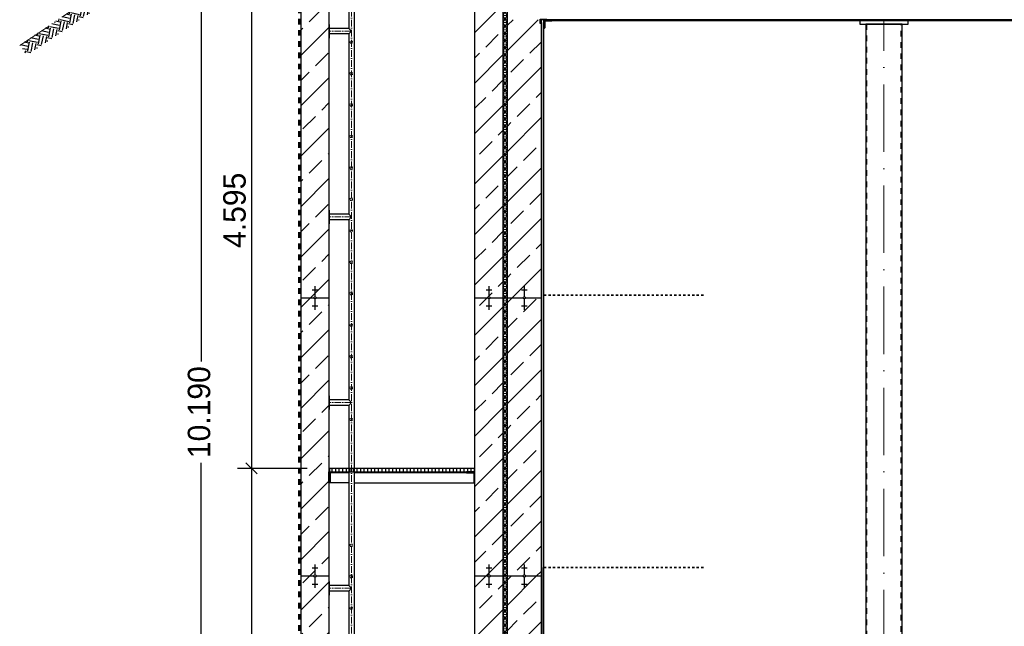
# Model space of a CAD drawing. Header units: millimetres. Extents: x -14064 to 10606674, y -83552 to 74051.
# Tile 599 of 656: x -11210 to -2440, y 29135 to 34537. Entities that reach past the tile are written whole.
import ezdxf

# ---------------------------------------------------------------- set-up
doc = ezdxf.new("R2010")
doc.units = ezdxf.units.MM
doc.linetypes.add('ACAD_ISO10W100', pattern=[18, 12, -3, 0, -3])
doc.linetypes.add('JIS_02_1.0', pattern=[2, 1, -1])
doc.layers.add('Bemaßung', color=7, linetype='Continuous', lineweight=9)
doc.dimstyles.new('DIN', dxfattribs={"dimtxt": 2.5, "dimasz": 2.5, "dimexe": 1.25, "dimexo": 0.625, "dimtad": 1, "dimtih": 1, "dimdec": 4, "dimdsep": 46, "dimlunit": 6, "dimtxsty": 'Standard', "dimcen": 2.5, "dimadec": 0, "dimazin": 0, "dimtfac": 1, "dimtdec": 4, "dimtmove": 0, "dimatfit": 3, "dimfxl": 0, "dimtvp": 1, "dimtolj": 1, "dimtzin": 0, "dimarcsym": 0})
pattern_1 = [(45, (-92690.9154, 68861.7922), (-2.24506403, 2.24506403), [])]
pattern_2 = [(45, (-267.94, 0), (-224.5064, 224.5064), []), (45, (-43.43, 0), (-224.5064, 224.5064), [158.75, -79.375])]

# ---------------------------------------------------------------- blocks, each defined once
blk = doc.blocks.new('_Oblique')
at = {"color": 0, "linetype": 'ByBlock', "lineweight": -2}
blk.add_line((-0.5, -0.5), (0.5, 0.5), dxfattribs=at)
blk = doc.blocks.new('*D22')
at = {"layer": 'Bemaßung', "color": 0, "lineweight": -2, "transparency": 16777216}
for p, q in [((-8905.4, 36137), (-9717.4, 36137)), ((-9592.4, 36137), (-9592.4, 31492.2)), ((-9592.4, 25947), (-9592.4, 30592.2)), ((-8905.4, 25947), (-9717.4, 25947))]:
    blk.add_line(p, q, dxfattribs=at)
at = {"layer": 'DEFPOINTS', "color": 0, "transparency": 16777216}
for p in [(-8705.4, 36137), (-9592.4, 25947), (-8705.4, 25947)]:
    blk.add_point(p, dxfattribs=at)
at = {"layer": 'Bemaßung', "color": 0, "lineweight": -2, "transparency": 16777216, "xscale": 100, "yscale": 100, "zscale": 100}
for p, rotation in [((-9592.4, 36137), 90), ((-9592.4, 25947), 270)]:
    blk.add_blockref('_Oblique', p, dxfattribs=dict(at, rotation=rotation))
at = {"layer": 'Bemaßung', "color": 0, "transparency": 16777216, "insert": (-9611.5, 31042.2), "char_height": 200, "attachment_point": 5, "rotation": 90}
blk.add_mtext('\\A1;10.190', dxfattribs=at)
blk = doc.blocks.new('*D196')
at = {"layer": 'Bemaßung', "color": 0, "lineweight": -2, "transparency": 16777216}
for p, q in [((-8650.4, 35137), (-9270.7, 35137)), ((-9145.7, 35137), (-9145.7, 30542)), ((-8650.4, 30542), (-9270.7, 30542))]:
    blk.add_line(p, q, dxfattribs=at)
at = {"layer": 'DEFPOINTS', "color": 0, "transparency": 16777216}
for p in [(-8450.4, 35137), (-9145.7, 30542), (-8450.4, 30542)]:
    blk.add_point(p, dxfattribs=at)
at = {"layer": 'Bemaßung', "color": 0, "lineweight": -2, "transparency": 16777216, "xscale": 100, "yscale": 100, "zscale": 100}
for p, rotation in [((-9145.7, 35137), 90), ((-9145.7, 30542), 270)]:
    blk.add_blockref('_Oblique', p, dxfattribs=dict(at, rotation=rotation))
at = {"layer": 'Bemaßung', "color": 0, "transparency": 16777216, "insert": (-9295.7, 32839.5), "char_height": 200, "attachment_point": 5, "rotation": 90}
blk.add_mtext('\\A1;4.595', dxfattribs=at)
blk = doc.blocks.new('*D197')
at = {"layer": 'Bemaßung', "color": 0, "lineweight": -2, "transparency": 16777216}
for p, q in [((-8650.4, 30542), (-9270.7, 30542)), ((-9145.7, 30542), (-9145.7, 25947)), ((-8650.4, 25947), (-9270.7, 25947))]:
    blk.add_line(p, q, dxfattribs=at)
at = {"layer": 'DEFPOINTS', "color": 0, "transparency": 16777216}
for p in [(-8450.4, 30542), (-9145.7, 25947), (-8450.4, 25947)]:
    blk.add_point(p, dxfattribs=at)
at = {"layer": 'Bemaßung', "color": 0, "lineweight": -2, "transparency": 16777216, "xscale": 100, "yscale": 100, "zscale": 100}
for p, rotation in [((-9145.7, 30542), 90), ((-9145.7, 25947), 270)]:
    blk.add_blockref('_Oblique', p, dxfattribs=dict(at, rotation=rotation))
at = {"layer": 'Bemaßung', "color": 0, "transparency": 16777216, "insert": (-9295.7, 28244.5), "char_height": 200, "attachment_point": 5, "rotation": 90}
blk.add_mtext('\\A1;4.595', dxfattribs=at)

msp = doc.modelspace()

# ---------------------------------------------------------------- hatches: boundary and pattern name
at = {"lineweight": 13}
h = msp.add_hatch(dxfattribs=at)
h.set_pattern_fill('ANSI33', color=256, scale=50, style=0)
h.set_pattern_definition(pattern_2)
h.paths.add_polyline_path([(-8455.40297, 25947.01446), (-8705.40297, 25947.01446), (-8705.40297, 36137.01446), (-8455.40297, 36137.01446)])
h = msp.add_hatch(dxfattribs=at)
h.set_pattern_fill('ANSI33', color=256, scale=50, style=0)
h.set_pattern_definition(pattern_2)
h.paths.add_polyline_path([(-7155.40297, 36137.01446), (-6905.40297, 36137.01446), (-6905.40297, 27106.642), (-7155.40297, 27106.642)])
h = msp.add_hatch()
h.set_pattern_fill('EARTH', color=256, scale=12.5, angle=78.69, style=0)
h.set_pattern_definition([(78.69, (690.09, 0), (-62.26676, 93.40038), [79.375, -79.375]), (78.69, (660.9, 5.84), (-62.26676, 93.40038), [79.375, -79.375]), (78.69, (631.71, 11.675), (-62.26676, 93.40038), [79.375, -79.375]), (168.69, (623.93, 23.35), (-93.40038, -62.26676), [79.375, -79.375]), (168.69, (629.77, 52.54), (-93.40038, -62.26676), [79.375, -79.375]), (168.69, (635.605, 81.725), (-93.40038, -62.26676), [79.375, -79.375])])
h.paths.add_polyline_path([(-9673.57255, 35201.24087), (-9709.76275, 35308.22127), (-11205.51152, 34311.05543), (-11145.0005, 34220.2889)])
at = {"lineweight": 5}
h = msp.add_hatch(dxfattribs=at)
h.set_pattern_fill('NET3', color=0, scale=10)
h.set_pattern_definition([(0, (-32329.846, 73086.792), (0, 31.75), []), (60, (-32329.846, 73086.792), (-27.496307, 15.875), []), (120, (-32329.846, 73086.792), (-27.496307, -15.875), [])])
h.paths.add_polyline_path([(-6865.40297, 34887.01446), (-6905.40297, 34887.01446), (-6905.40297, 27106.642), (-6865.40297, 27106.642)])
at = {"lineweight": 13}
h = msp.add_hatch(dxfattribs=at)
h.set_pattern_fill('ANSI33', color=256, scale=50, style=0)
h.set_pattern_definition(pattern_2)
edge = h.paths.add_edge_path()
edge.add_line((-6565.40297, 34503.01446), (-6575.40297, 34503.01446))
edge.add_line((-6575.40297, 34503.01446), (-6575.40297, 34537.01446))
edge.add_line((-6575.40297, 34537.01446), (-6865.40297, 34537.01446))
edge.add_line((-6865.40297, 34537.01446), (-6865.40297, 32060.22334))
edge.add_line((-6865.40297, 32060.22334), (-6725.7555, 32060.22334))
edge.add_arc((-6715.40297, 32060.22334), 10.35253, 0, 180, ccw=False)
edge.add_line((-6705.05044, 32060.22334), (-6565.40297, 32060.22334))
edge.add_line((-6565.40297, 32060.22334), (-6565.40297, 34503.01446))
at = {"lineweight": 5}
h = msp.add_hatch(dxfattribs=at)
h.set_pattern_fill('ANSI31', color=256, angle=90)
h.set_pattern_definition([(135, (-6545.403, 34523.0145), (-2.24506, -2.24506), [])])
edge = h.paths.add_edge_path()
edge.add_line((-6575.40297, 34503.01446), (-6575.40297, 34543.01446))
edge.add_line((-6575.40297, 34543.01446), (-6515.40297, 34543.01446))
edge.add_line((-6515.40297, 34543.01446), (-6515.40297, 34540.01446))
edge.add_arc((-6518.40297, 34540.01446), 3, -90, 0, ccw=False)
edge.add_line((-6518.40297, 34537.01446), (-6563.40297, 34537.01446))
edge.add_arc((-6563.40297, 34531.01446), 6, 90, 180)
edge.add_line((-6569.40297, 34531.01446), (-6569.40297, 34506.01446))
edge.add_arc((-6572.40297, 34506.01446), 3, 270, 360, ccw=False)
edge.add_line((-6572.40297, 34503.01446), (-6575.40297, 34503.01446))
h = msp.add_hatch(color=256)
h.dxf.hatch_style = 1
h.paths.add_polyline_path([(-6540.40297, 34516.01446), (-6545.40297, 34511.01446), (-6540.40297, 34511.01446)])
h = msp.add_hatch(dxfattribs=at)
h.set_pattern_fill('ANSI31', color=256)
h.set_pattern_definition([(45, (-6542.903, 33299.0145), (-2.245064, 2.245064), [])])
h.paths.add_polyline_path([(-6540.40297, 34511.01446), (-6545.40297, 34511.01446), (-6545.40297, 32088.3542), (-6540.40297, 32087.01446)])
h = msp.add_hatch(dxfattribs=at)
h.set_pattern_fill('ANSI31', color=256, angle=90)
h.set_pattern_definition([(135, (-6505.403, 34496.0145), (-2.24506, -2.24506), [])])
edge = h.paths.add_edge_path()
edge.add_line((-6540.40297, 34461.01446), (-6540.40297, 34531.01446))
edge.add_line((-6540.40297, 34531.01446), (-6470.40297, 34531.01446))
edge.add_line((-6470.40297, 34531.01446), (-6470.40297, 34528.51446))
edge.add_arc((-6474.90297, 34528.51446), 4.5, -90, 0, ccw=False)
edge.add_line((-6474.90297, 34524.01446), (-6524.40297, 34524.01446))
edge.add_arc((-6524.40297, 34515.01446), 9, 90, 180)
edge.add_line((-6533.40297, 34515.01446), (-6533.40297, 34465.51446))
edge.add_arc((-6537.90297, 34465.51446), 4.5, -90, 0, ccw=False)
edge.add_line((-6537.90297, 34461.01446), (-6540.40297, 34461.01446))
h = msp.add_hatch(color=256)
h.dxf.hatch_style = 1
h.paths.add_polyline_path([(-6530.40297, 34536.01446), (-6535.40297, 34531.01446), (-6530.40297, 34531.01446)])
h = msp.add_hatch(dxfattribs=at)
h.set_pattern_fill('ANSI31', color=256)
h.set_pattern_definition([(45, (959.597, 34534.0145), (-2.245064, 2.245064), [])])
h.paths.add_polyline_path([(-6530.40297, 34537.01446), (8449.59703, 34537.01446), (8449.59703, 34531.01446), (-6530.40297, 34531.01446)])
h = msp.add_hatch(color=256)
h.dxf.hatch_style = 1
h.paths.add_polyline_path([(-6466.03901, 34531.01446), (-6470.40297, 34531.01446), (-6470.40297, 34528.51446, -0.1989123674), (-6471.72099, 34525.33248)])
h = msp.add_hatch(color=256)
h.dxf.hatch_style = 1
h.paths.add_polyline_path([(-6534.72099, 34462.33248, -0.1989123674), (-6537.90297, 34461.01446), (-6540.40297, 34461.01446), (-6540.40297, 34456.6505)])
at = {"lineweight": 13}
h = msp.add_hatch(dxfattribs=at)
h.set_pattern_fill('ANSI33', color=256, scale=50, style=0)
h.set_pattern_definition(pattern_2)
h.paths.add_polyline_path([(-6565.40297, 32060.22334), (-6705.05044, 32060.22334, -1), (-6725.7555, 32060.22334), (-6865.40297, 32060.22334), (-6865.40297, 29583.43267), (-6725.7555, 29583.43267, -1), (-6705.05044, 29583.43267), (-6565.40297, 29583.43267)])
h = msp.add_hatch(color=256)
h.dxf.hatch_style = 1
h.paths.add_polyline_path([(-6540.40297, 32087.01446), (-6545.40297, 32088.3542, 0.0473419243), (-6545.62501, 32086.01446), (-6540.40297, 32086.01446)])
h.paths.add_polyline_path([(-6540.40297, 32086.01446), (-6545.62501, 32086.01446, 0.0473419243), (-6545.40297, 32083.67471), (-6540.40297, 32085.01446)])
at = {"lineweight": 5}
h = msp.add_hatch(dxfattribs=at)
h.set_pattern_fill('ANSI31', color=256)
h.set_pattern_definition([(45, (-6542.903, 30873.5145), (-2.245064, 2.245064), [])])
h.paths.add_polyline_path([(-6540.40297, 32085.01446), (-6545.40297, 32083.67471), (-6545.40297, 29663.3542), (-6540.40297, 29662.01446)])
h = msp.add_hatch()
h.set_pattern_fill('ANSI31', color=256, scale=10, angle=45)
h.set_pattern_definition([(90, (-92690.915, 68861.792), (-31.75, 5e-15), [])])
h.paths.add_polyline_path([(-8450.40297, 30512.01446), (-7160.40297, 30512.01446), (-7160.40297, 30542.01446), (-8450.40297, 30542.01446)])
at = {"lineweight": 9}
h = msp.add_hatch(dxfattribs=at)
h.set_pattern_fill('ANSI31', color=256)
h.set_pattern_definition(pattern_1)
edge = h.paths.add_edge_path()
edge.add_line((-8455.40297, 30412.01446), (-8455.40297, 30512.01446))
edge.add_line((-8455.40297, 30512.01446), (-8380.40297, 30512.01446))
edge.add_line((-8380.40297, 30512.01446), (-8380.40297, 30507.01446))
edge.add_arc((-8385.40297, 30507.01446), 5, -90, 0, ccw=False)
edge.add_line((-8385.40297, 30502.01446), (-8435.40297, 30502.01446))
edge.add_arc((-8435.40297, 30492.01446), 10, 90, 180)
edge.add_line((-8445.40297, 30492.01446), (-8445.40297, 30417.01446))
edge.add_arc((-8450.40297, 30417.01446), 5, -90, 0, ccw=False)
edge.add_line((-8450.40297, 30412.01446), (-8455.40297, 30412.01446))
h = msp.add_hatch(dxfattribs=at)
h.set_pattern_fill('ANSI31', color=256)
h.set_pattern_definition(pattern_1)
edge = h.paths.add_edge_path()
edge.add_line((-7155.40297, 30412.01446), (-7155.40297, 30512.01446))
edge.add_line((-7155.40297, 30512.01446), (-7230.40297, 30512.01446))
edge.add_line((-7230.40297, 30512.01446), (-7230.40297, 30507.01446))
edge.add_arc((-7225.40297, 30507.01446), 5, 180, 270)
edge.add_line((-7225.40297, 30502.01446), (-7175.40297, 30502.01446))
edge.add_arc((-7175.40297, 30492.01446), 10, 0, 90, ccw=False)
edge.add_line((-7165.40297, 30492.01446), (-7165.40297, 30417.01446))
edge.add_arc((-7160.40297, 30417.01446), 5, 180, 270)
edge.add_line((-7160.40297, 30412.01446), (-7155.40297, 30412.01446))
h = msp.add_hatch(color=256)
h.dxf.hatch_style = 1
h.paths.add_polyline_path([(-6545.40297, 29663.3542, 0.053374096), (-6546.06725, 29662.01446), (-6540.40297, 29662.01446)])
h.paths.add_polyline_path([(-6540.40297, 29662.01446), (-6546.06725, 29662.01446, 0.0731339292), (-6546.48861, 29660.01446), (-6540.40297, 29660.01446)])
h.paths.add_polyline_path([(-6540.40297, 29660.01446), (-6546.48861, 29660.01446, 0.0574901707), (-6546.40297, 29658.40676)])
at = {"lineweight": 5}
h = msp.add_hatch(dxfattribs=at)
h.set_pattern_fill('ANSI31', color=256)
h.set_pattern_definition([(45, (-6543.403, 28435.5145), (-2.245064, 2.245064), [])])
h.paths.add_polyline_path([(-6540.40297, 29660.01446), (-6546.40297, 29658.40676), (-6546.40297, 27211.31446), (-6540.40297, 27211.01446)])
at = {"lineweight": 13}
h = msp.add_hatch(dxfattribs=at)
h.set_pattern_fill('ANSI33', color=256, scale=50, style=0)
h.set_pattern_definition(pattern_2)
h.paths.add_polyline_path([(-6565.40297, 29583.43267), (-6705.05044, 29583.43267, -1), (-6725.7555, 29583.43267), (-6865.40297, 29583.43267), (-6865.40297, 27106.642), (-6741.45526, 27106.642, -1), (-6720.75019, 27106.642), (-6596.80247, 27106.642), (-6596.80247, 27213.83443), (-6583.40297, 27283.16446), (-6565.40297, 27301.16446)])
h.paths.add_polyline_path([(-6720.40297, 29494.3391), (-6715.40297, 29494.3391), (-6715.40297, 29497.85901), (-6720.40297, 29497.85901)], flags=16)
h.paths.add_polyline_path([(-6731.10272, 27178.13604), (-6731.10272, 27181.65595), (-6736.10272, 27181.65595), (-6756.10272, 27178.13604)], flags=16)

# ---------------------------------------------------------------- linework, layer by layer
for p, q in [((-8705.40297, 36137.01446), (-8705.40297, 25393.01446)), ((-8455.40297, 36137.01446), (-8455.40297, 25947.47446)), ((-7155.40297, 26215.79732), (-7155.40297, 36137.01446)), ((-6905.40297, 36137.01446), (-6905.40297, 27106.642)), ((-8279.55297, 36038.71446), (-8279.55297, 34457.82946)), ((-8231.25297, 36038.71446), (-8231.25297, 26097.01446)), ((-6565.40297, 34503.01446), (-6575.40297, 34503.01446)), ((-6545.40297, 34511.01446), (-6540.40297, 34516.01446)), ((-6545.40297, 32088.3542), (-6545.40297, 34511.01446)), ((-6540.40297, 34511.01446), (-6545.40297, 34511.01446)), ((-6540.40297, 29662.01446), (-6540.40297, 34511.01446)), ((-6535.40297, 34531.01446), (-6530.40297, 34536.01446)), ((-6471.72099, 34525.33248), (-6466.03901, 34531.01446)), ((-8279.55297, 34457.82946), (-8449.40297, 34457.82946)), ((-8279.55297, 34409.52946), (-8449.40297, 34409.52946)), ((-8255.40297, 34433.67946), (-8279.55297, 34457.82946)), ((-8279.55297, 34409.52946), (-8255.40297, 34433.67946)), ((-8279.55297, 34409.52946), (-8279.55297, 32804.49646)), ((-6534.72099, 34462.33248), (-6540.40297, 34456.6505)), ((-8279.55297, 32804.49646), (-8449.40297, 32804.49646)), ((-8255.40297, 32780.34646), (-8279.55297, 32804.49646)), ((-8279.55297, 32756.19646), (-8449.40297, 32756.19646)), ((-8279.55297, 32756.19646), (-8255.40297, 32780.34646)), ((-8279.55297, 32756.19646), (-8279.55297, 31151.16346)), ((-8605.40297, 32131.71738), (-8555.40297, 32131.71738)), ((-8585.40297, 32159.87662), (-8575.40297, 32159.87662)), ((-8585.40297, 32156.35671), (-8575.40297, 32156.35671)), ((-8585.40297, 32152.83681), (-8575.40297, 32152.83681)), ((-8585.40297, 32149.3169), (-8575.40297, 32149.3169)), ((-8585.40297, 32145.797), (-8575.40297, 32145.797)), ((-8585.40297, 32142.27709), (-8575.40297, 32142.27709)), ((-8585.40297, 32138.75719), (-8575.40297, 32138.75719)), ((-8585.40297, 32135.23728), (-8575.40297, 32135.23728)), ((-8580.40297, 32160.22334), (-8580.40297, 32070.57587)), ((-7055.40297, 32131.71738), (-7005.40297, 32131.71738)), ((-7035.40297, 32159.87662), (-7025.40297, 32159.87662)), ((-7035.40297, 32156.35671), (-7025.40297, 32156.35671)), ((-7035.40297, 32152.83681), (-7025.40297, 32152.83681)), ((-7035.40297, 32149.3169), (-7025.40297, 32149.3169)), ((-7035.40297, 32145.797), (-7025.40297, 32145.797)), ((-7035.40297, 32142.27709), (-7025.40297, 32142.27709)), ((-7035.40297, 32138.75719), (-7025.40297, 32138.75719)), ((-7035.40297, 32135.23728), (-7025.40297, 32135.23728)), ((-7030.40297, 32160.22334), (-7030.40297, 32070.57587)), ((-6740.40297, 32131.71738), (-6690.40297, 32131.71738)), ((-6720.40297, 32159.87662), (-6710.40297, 32159.87662)), ((-6720.40297, 32156.35671), (-6710.40297, 32156.35671)), ((-6720.40297, 32152.83681), (-6710.40297, 32152.83681)), ((-6720.40297, 32149.3169), (-6710.40297, 32149.3169)), ((-6720.40297, 32145.797), (-6710.40297, 32145.797)), ((-6720.40297, 32142.27709), (-6710.40297, 32142.27709)), ((-6720.40297, 32138.75719), (-6710.40297, 32138.75719)), ((-6720.40297, 32135.23728), (-6710.40297, 32135.23728)), ((-6715.40297, 32160.22334), (-6715.40297, 32070.57587)), ((-8705.40297, 32060.22334), (-8590.7555, 32060.22334)), ((-8580.40297, 32049.8708), (-8580.40297, 31960.22334)), ((-8570.05044, 32060.22334), (-8455.40297, 32060.22334)), ((-7155.40297, 32060.22334), (-7040.7555, 32060.22334)), ((-7030.40297, 32049.8708), (-7030.40297, 31960.22334)), ((-7020.05044, 32060.22334), (-6905.40297, 32060.22334)), ((-6865.40297, 32060.22334), (-6725.7555, 32060.22334)), ((-6715.40297, 32049.8708), (-6715.40297, 31960.22334)), ((-6705.05044, 32060.22334), (-6565.40297, 32060.22334)), ((-6540.40297, 32087.01446), (-6545.40297, 32088.3542)), ((-6540.40297, 32085.01446), (-6545.40297, 32083.67471)), ((-6545.40297, 29663.3542), (-6545.40297, 32083.67471)), ((-8605.40297, 31988.7293), (-8555.40297, 31988.7293)), ((-8585.40297, 31985.20939), (-8575.40297, 31985.20939)), ((-8585.40297, 31981.68949), (-8575.40297, 31981.68949)), ((-8585.40297, 31978.16958), (-8575.40297, 31978.16958)), ((-8585.40297, 31974.64968), (-8575.40297, 31974.64968)), ((-8585.40297, 31971.12977), (-8575.40297, 31971.12977)), ((-8585.40297, 31967.60987), (-8575.40297, 31967.60987)), ((-8585.40297, 31964.08996), (-8575.40297, 31964.08996)), ((-8585.40297, 31960.57006), (-8575.40297, 31960.57006)), ((-7055.40297, 31988.7293), (-7005.40297, 31988.7293)), ((-7035.40297, 31985.20939), (-7025.40297, 31985.20939)), ((-7035.40297, 31981.68949), (-7025.40297, 31981.68949)), ((-7035.40297, 31978.16958), (-7025.40297, 31978.16958)), ((-7035.40297, 31974.64968), (-7025.40297, 31974.64968)), ((-7035.40297, 31971.12977), (-7025.40297, 31971.12977)), ((-7035.40297, 31967.60987), (-7025.40297, 31967.60987)), ((-7035.40297, 31964.08996), (-7025.40297, 31964.08996)), ((-7035.40297, 31960.57006), (-7025.40297, 31960.57006)), ((-6740.40297, 31988.7293), (-6690.40297, 31988.7293)), ((-6720.40297, 31985.20939), (-6710.40297, 31985.20939)), ((-6720.40297, 31981.68949), (-6710.40297, 31981.68949)), ((-6720.40297, 31978.16958), (-6710.40297, 31978.16958)), ((-6720.40297, 31974.64968), (-6710.40297, 31974.64968)), ((-6720.40297, 31971.12977), (-6710.40297, 31971.12977)), ((-6720.40297, 31967.60987), (-6710.40297, 31967.60987)), ((-6720.40297, 31964.08996), (-6710.40297, 31964.08996)), ((-6720.40297, 31960.57006), (-6710.40297, 31960.57006)), ((-8279.55297, 31151.16346), (-8449.40297, 31151.16346)), ((-8255.40297, 31127.01346), (-8279.55297, 31151.16346)), ((-8279.55297, 31102.86346), (-8449.40297, 31102.86346)), ((-8279.55297, 31102.86346), (-8255.40297, 31127.01346)), ((-8279.55297, 31102.86346), (-8279.55297, 29497.83046)), ((-8279.55297, 30502.01446), (-8385.40297, 30502.01446)), ((-7225.40297, 30502.01446), (-8231.25297, 30502.01446)), ((-8279.55297, 30412.01446), (-8455.40297, 30412.01446)), ((-8231.25297, 30412.01446), (-7155.40297, 30412.01446)), ((-8605.40297, 29654.92671), (-8555.40297, 29654.92671)), ((-8585.40297, 29683.08595), (-8575.40297, 29683.08595)), ((-8585.40297, 29679.56605), (-8575.40297, 29679.56605)), ((-8585.40297, 29676.04614), (-8575.40297, 29676.04614)), ((-8585.40297, 29672.52624), (-8575.40297, 29672.52624)), ((-8585.40297, 29669.00633), (-8575.40297, 29669.00633)), ((-8585.40297, 29665.48643), (-8575.40297, 29665.48643)), ((-8585.40297, 29661.96652), (-8575.40297, 29661.96652)), ((-8585.40297, 29658.44662), (-8575.40297, 29658.44662)), ((-8580.40297, 29683.43267), (-8580.40297, 29593.7852)), ((-7055.40297, 29654.92671), (-7005.40297, 29654.92671)), ((-7035.40297, 29683.08595), (-7025.40297, 29683.08595)), ((-7035.40297, 29679.56605), (-7025.40297, 29679.56605)), ((-7035.40297, 29676.04614), (-7025.40297, 29676.04614)), ((-7035.40297, 29672.52624), (-7025.40297, 29672.52624)), ((-7035.40297, 29669.00633), (-7025.40297, 29669.00633)), ((-7035.40297, 29665.48643), (-7025.40297, 29665.48643)), ((-7035.40297, 29661.96652), (-7025.40297, 29661.96652)), ((-7035.40297, 29658.44662), (-7025.40297, 29658.44662)), ((-7030.40297, 29683.43267), (-7030.40297, 29593.7852)), ((-6740.40297, 29654.92671), (-6690.40297, 29654.92671)), ((-6720.40297, 29683.08595), (-6710.40297, 29683.08595)), ((-6720.40297, 29679.56605), (-6710.40297, 29679.56605)), ((-6720.40297, 29676.04614), (-6710.40297, 29676.04614)), ((-6720.40297, 29672.52624), (-6710.40297, 29672.52624)), ((-6720.40297, 29669.00633), (-6710.40297, 29669.00633)), ((-6720.40297, 29665.48643), (-6710.40297, 29665.48643)), ((-6720.40297, 29661.96652), (-6710.40297, 29661.96652)), ((-6720.40297, 29658.44662), (-6710.40297, 29658.44662)), ((-6715.40297, 29683.43267), (-6715.40297, 29593.7852)), ((-6540.40297, 29660.01446), (-6546.40297, 29658.40676)), ((-6546.40297, 27211.31446), (-6546.40297, 29658.40676)), ((-6540.40297, 29662.01446), (-6545.40297, 29663.3542)), ((-6540.40297, 29662.01446), (-6540.40297, 29660.01446)), ((-6540.40297, 27211.01446), (-6540.40297, 29660.01446)), ((-8705.40297, 29583.43267), (-8590.7555, 29583.43267)), ((-8580.40297, 29573.08014), (-8580.40297, 29483.43267)), ((-8570.05044, 29583.43267), (-8455.40297, 29583.43267)), ((-7155.40297, 29583.43267), (-7040.7555, 29583.43267)), ((-7030.40297, 29573.08014), (-7030.40297, 29483.43267)), ((-7020.05044, 29583.43267), (-6905.40297, 29583.43267)), ((-6865.40297, 29583.43267), (-6725.7555, 29583.43267)), ((-6715.40297, 29573.08014), (-6715.40297, 29483.43267)), ((-6705.05044, 29583.43267), (-6565.40297, 29583.43267)), ((-8605.40297, 29511.93863), (-8555.40297, 29511.93863)), ((-8585.40297, 29508.41872), (-8575.40297, 29508.41872)), ((-8585.40297, 29504.89882), (-8575.40297, 29504.89882)), ((-8585.40297, 29501.37891), (-8575.40297, 29501.37891)), ((-8585.40297, 29497.85901), (-8575.40297, 29497.85901)), ((-8585.40297, 29494.3391), (-8575.40297, 29494.3391)), ((-8585.40297, 29490.8192), (-8575.40297, 29490.8192)), ((-8585.40297, 29487.29929), (-8575.40297, 29487.29929)), ((-8585.40297, 29483.77939), (-8575.40297, 29483.77939)), ((-8279.55297, 29497.83046), (-8449.40297, 29497.83046)), ((-8255.40297, 29473.68046), (-8279.55297, 29497.83046)), ((-8279.55297, 29449.53046), (-8255.40297, 29473.68046)), ((-7055.40297, 29511.93863), (-7005.40297, 29511.93863)), ((-7035.40297, 29508.41872), (-7025.40297, 29508.41872)), ((-7035.40297, 29504.89882), (-7025.40297, 29504.89882)), ((-7035.40297, 29501.37891), (-7025.40297, 29501.37891)), ((-7035.40297, 29497.85901), (-7025.40297, 29497.85901)), ((-7035.40297, 29494.3391), (-7025.40297, 29494.3391)), ((-7035.40297, 29490.8192), (-7025.40297, 29490.8192)), ((-7035.40297, 29487.29929), (-7025.40297, 29487.29929)), ((-7035.40297, 29483.77939), (-7025.40297, 29483.77939)), ((-6740.40297, 29511.93863), (-6690.40297, 29511.93863)), ((-6720.40297, 29508.41872), (-6710.40297, 29508.41872)), ((-6720.40297, 29504.89882), (-6710.40297, 29504.89882)), ((-6720.40297, 29501.37891), (-6710.40297, 29501.37891)), ((-6720.40297, 29497.85901), (-6710.40297, 29497.85901)), ((-6720.40297, 29494.3391), (-6710.40297, 29494.3391)), ((-6720.40297, 29490.8192), (-6710.40297, 29490.8192)), ((-6720.40297, 29487.29929), (-6710.40297, 29487.29929)), ((-6720.40297, 29483.77939), (-6710.40297, 29483.77939)), ((-8279.55297, 29449.53046), (-8449.40297, 29449.53046)), ((-8279.55297, 29449.53046), (-8279.55297, 27844.49746))]:
    msp.add_line(p, q)
at = {"linetype": 'ACAD_ISO10W100', "lineweight": 18, "ltscale": 5}
for p, q in [((-8255.40297, 26097.01446), (-8255.40297, 36038.71446)), ((-8255.40297, 34433.67946), (-8449.40297, 34433.67946)), ((-8255.40297, 32780.34646), (-8449.40297, 32780.34646)), ((-8255.40297, 31127.01346), (-8449.40297, 31127.01346)), ((-8255.40297, 29473.68046), (-8449.40297, 29473.68046))]:
    msp.add_line(p, q, dxfattribs=at)
at = {"linetype": 'ACAD_ISO10W100', "lineweight": 13, "ltscale": 25}
msp.add_line((-11209.70376, 34308.2606), (-9709.70376, 35308.2606), dxfattribs=at)
at = {"linetype": 'JIS_02_1.0', "lineweight": 50, "ltscale": 50}
msp.add_line((-8721.51521, 25395.01446), (-8721.51521, 35319.38468), dxfattribs=at)
at = {"linetype": 'ACAD_ISO10W100', "lineweight": 18, "ltscale": 50}
msp.add_line((-3512.53893, 27059.62126), (-3512.53893, 34531.01446), dxfattribs=at)
at = {"linetype": 'JIS_02_1.0', "ltscale": 20}
for p, q in [((-6540.40297, 32087.01446), (-5117.42319, 32087.01446)), ((-6540.40297, 32085.01446), (-5117.42319, 32085.01446)), ((-6540.40297, 29662.01446), (-5117.42319, 29662.01446)), ((-6540.40297, 29660.01446), (-5117.42319, 29660.01446))]:
    msp.add_line(p, q, dxfattribs=at)
for points in [[(-6865.40297, 34887.01446), (-6905.40297, 34887.01446), (-6905.40297, 27106.642), (-6865.40297, 27106.642)], [(-8455.40297, 34373.67946), (-8449.40297, 34373.67946), (-8449.40297, 34493.67946), (-8455.40297, 34493.67946)], [(-6561.40297, 34536.67131), (-6565.40297, 34536.67131), (-6565.40297, 27251.16446), (-6561.40297, 27251.16446)], [(-6530.40297, 34531.01446), (8449.59703, 34531.01446), (8449.59703, 34537.01446), (-6530.40297, 34537.01446)], [(-3727.53893, 34496.01446), (-3297.53893, 34496.01446), (-3297.53893, 34531.01446), (-3727.53893, 34531.01446)], [(-8455.40297, 32720.34646), (-8449.40297, 32720.34646), (-8449.40297, 32840.34646), (-8455.40297, 32840.34646)], [(-8455.40297, 31067.01346), (-8449.40297, 31067.01346), (-8449.40297, 31187.01346), (-8455.40297, 31187.01346)], [(-8450.40297, 30512.01446), (-7160.40297, 30512.01446), (-7160.40297, 30542.01446), (-8450.40297, 30542.01446)], [(-8455.40297, 29413.68046), (-8449.40297, 29413.68046), (-8449.40297, 29533.68046), (-8455.40297, 29533.68046)]]:
    msp.add_lwpolyline(points, close=True)
msp.add_lwpolyline([(-6575.40297, 34503.01446), (-6575.40297, 34543.01446), (-6515.40297, 34543.01446), (-6515.40297, 34540.01446, -0.4142135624), (-6518.40297, 34537.01446), (-6563.40297, 34537.01446, 0.4142135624), (-6569.40297, 34531.01446), (-6569.40297, 34506.01446, -0.4142135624), (-6572.40297, 34503.01446), (-6575.40297, 34503.01446)], format="xyb")
for points in [[(-6540.40297, 34461.01446), (-6540.40297, 34531.01446), (-6470.40297, 34531.01446), (-6470.40297, 34528.51446, -0.4142135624), (-6474.90297, 34524.01446), (-6524.40297, 34524.01446, 0.4142135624), (-6533.40297, 34515.01446), (-6533.40297, 34465.51446, -0.4142135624), (-6537.90297, 34461.01446)], [(-8455.40297, 30412.01446), (-8455.40297, 30512.01446), (-8380.40297, 30512.01446), (-8380.40297, 30507.01446, -0.4142135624), (-8385.40297, 30502.01446), (-8435.40297, 30502.01446, 0.4142135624), (-8445.40297, 30492.01446), (-8445.40297, 30417.01446, -0.4142135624), (-8450.40297, 30412.01446)], [(-7155.40297, 30412.01446), (-7155.40297, 30512.01446), (-7230.40297, 30512.01446), (-7230.40297, 30507.01446, 0.4142135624), (-7225.40297, 30502.01446), (-7175.40297, 30502.01446, -0.4142135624), (-7165.40297, 30492.01446), (-7165.40297, 30417.01446, 0.4142135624), (-7160.40297, 30412.01446)]]:
    msp.add_lwpolyline(points, format="xyb", close=True)
msp.add_lwpolyline([(-3350.58893, 27086.56748), (-3350.58893, 34496.01446), (-3674.48893, 34496.01446), (-3674.48893, 27102.76248)])
at = {"linetype": 'JIS_02_1.0', "lineweight": 18, "ltscale": 50}
msp.add_lwpolyline([(-3361.58893, 27087.11748), (-3361.58893, 34496.01446), (-3663.48893, 34496.01446), (-3663.48893, 27102.21248)], dxfattribs=at)
at = {"linetype": 'JIS_02_1.0', "lineweight": 18, "ltscale": 5}
for points in [[(-8265.40297, 34327.01446), (-8245.40297, 34327.01446), (-8245.40297, 34347.01446), (-8265.40297, 34347.01446)], [(-8265.40297, 34047.01446), (-8245.40297, 34047.01446), (-8245.40297, 34067.01446), (-8265.40297, 34067.01446)], [(-8265.40297, 33767.01446), (-8245.40297, 33767.01446), (-8245.40297, 33787.01446), (-8265.40297, 33787.01446)], [(-8265.40297, 33487.01446), (-8245.40297, 33487.01446), (-8245.40297, 33507.01446), (-8265.40297, 33507.01446)], [(-8265.40297, 33207.01446), (-8245.40297, 33207.01446), (-8245.40297, 33227.01446), (-8265.40297, 33227.01446)], [(-8265.40297, 32927.01446), (-8245.40297, 32927.01446), (-8245.40297, 32947.01446), (-8265.40297, 32947.01446)], [(-8265.40297, 32647.01446), (-8245.40297, 32647.01446), (-8245.40297, 32667.01446), (-8265.40297, 32667.01446)], [(-8265.40297, 32367.01446), (-8245.40297, 32367.01446), (-8245.40297, 32387.01446), (-8265.40297, 32387.01446)], [(-8265.40297, 32087.01446), (-8245.40297, 32087.01446), (-8245.40297, 32107.01446), (-8265.40297, 32107.01446)], [(-8265.40297, 31807.01446), (-8245.40297, 31807.01446), (-8245.40297, 31827.01446), (-8265.40297, 31827.01446)], [(-8265.40297, 31527.01446), (-8245.40297, 31527.01446), (-8245.40297, 31547.01446), (-8265.40297, 31547.01446)], [(-8265.40297, 31247.01446), (-8245.40297, 31247.01446), (-8245.40297, 31267.01446), (-8265.40297, 31267.01446)], [(-8265.40297, 30967.01446), (-8245.40297, 30967.01446), (-8245.40297, 30987.01446), (-8265.40297, 30987.01446)], [(-8265.40297, 29847.01446), (-8245.40297, 29847.01446), (-8245.40297, 29867.01446), (-8265.40297, 29867.01446)], [(-8265.40297, 29567.01446), (-8245.40297, 29567.01446), (-8245.40297, 29587.01446), (-8265.40297, 29587.01446)], [(-8265.40297, 29287.01446), (-8245.40297, 29287.01446), (-8245.40297, 29307.01446), (-8265.40297, 29307.01446)]]:
    msp.add_lwpolyline(points, close=True, dxfattribs=at)
for centre in [(-8580.40297, 32060.22334), (-7030.40297, 32060.22334), (-6715.40297, 32060.22334), (-8580.40297, 29583.43267), (-7030.40297, 29583.43267), (-6715.40297, 29583.43267)]:
    msp.add_circle(centre, 10.35253)
for centre, radius, start, end in [((-6533.18611, 32086.01446), 12.4389, 169.158125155, 190.841874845), ((-6539.47772, 29659.58178), 7.02422, 147.516356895, 189.629766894)]:
    msp.add_arc(centre, radius, start, end)

# ---------------------------------------------------------------- dimensions: what is measured, and where the dimension line sits
at = {"layer": 'Bemaßung'}
dim = msp.add_linear_dim(base=(-9592.38247, 25947.01446), p1=(-8705.40297, 36137.01446), p2=(-8705.40297, 25947.01446), angle=90, text='10.190', dimstyle='DIN', override={"dimscale": 100, "dimtxt": 2, "dimasz": 1, "dimexo": 2, "dimgap": 0.5, "dimtih": 0, "dimblk1": 'Oblique', "dimblk2": 'Oblique', "dimsah": 1, "dimtmove": 2}, dxfattribs=at)
dim.commit()
dim.dimension.update_dxf_attribs({"geometry": '*D22', "text_midpoint": (-9611.49119, 31042.24446), "dimtype": 160})
for base, p1, p2, picture, middle in [((-9145.73539, 30542.01446), (-8450.40297, 35137.01446), (-8450.40297, 30542.01446), '*D196', (-9295.73539, 32839.51446)), ((-9145.73539, 25947.01446), (-8450.40297, 30542.01446), (-8450.40297, 25947.01446), '*D197', (-9295.73539, 28244.51446))]:
    dim = msp.add_linear_dim(base=base, p1=p1, p2=p2, angle=90, dimstyle='DIN', override={"dimscale": 100, "dimtxt": 2, "dimasz": 1, "dimexo": 2, "dimgap": 0.5, "dimtih": 0, "dimblk1": 'Oblique', "dimblk2": 'Oblique', "dimsah": 1, "dimtmove": 2}, dxfattribs=at)
    dim.commit()
    dim.dimension.update_dxf_attribs({"geometry": picture, "text_midpoint": middle})

doc.saveas('drawing.dxf')
